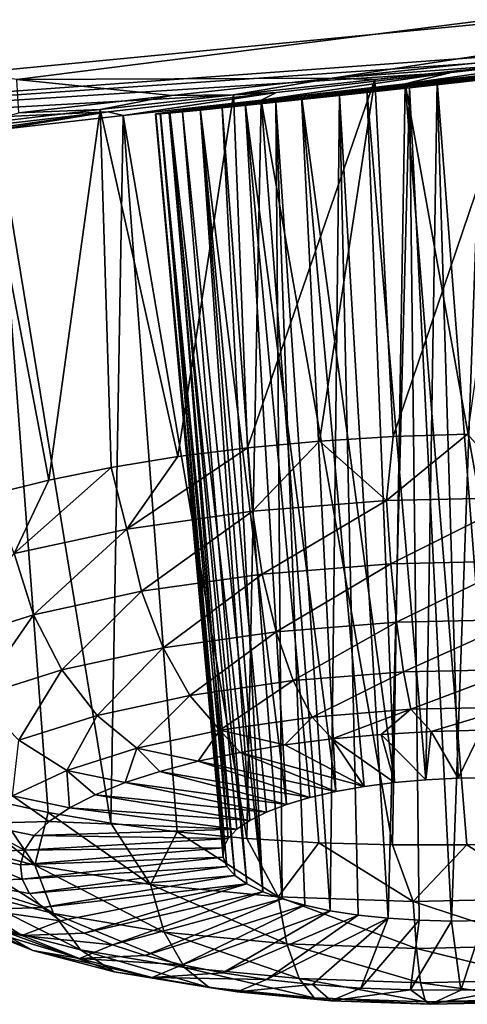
# Model space of a CAD drawing. Header units: metres. Extents: x -90 to 304, y -90 to 74.
# Tile 293 of 570: x 254.697 to 255.598, y -15.098 to -13.115. Entities that reach past the tile are written whole.
import ezdxf

# ---------------------------------------------------------------- set-up
doc = ezdxf.new("R2010")
doc.units = ezdxf.units.M
doc.layers.add('solid_21662050_350', color=7, linetype='CONTINUOUS')

msp = doc.modelspace()

# ---------------------------------------------------------------- linework, layer by layer
at = {"layer": 'solid_21662050_350'}
for points in [[(253.570114, -13.075287, 216.679184), (258.189575, -12.792882, 219.258179), (254.691605, -13.235894, 220.488998)], [(255.326431, -13.233308, 222.051758), (254.691605, -13.235894, 220.488998), (258.189575, -12.792882, 219.258179)], [(255.669937, -13.197049, 222.040894), (255.326431, -13.233308, 222.051758), (258.189575, -12.792882, 219.258179)], [(253.627701, -12.988834, 232.602402), (252.797928, -13.396964, 228.994858), (256.93811, -12.996708, 227.883087)], [(256.232727, -13.146763, 226.18692), (256.93811, -12.996708, 227.883087), (252.797928, -13.396964, 228.994858)], [(255.910309, -13.182567, 226.256348), (256.232727, -13.146763, 226.18692), (252.797928, -13.396964, 228.994858)], [(255.565765, -13.221534, 226.266663), (255.910309, -13.182567, 226.256348), (252.797928, -13.396964, 228.994858)], [(255.472916, -13.244706, 225.624542), (255.910309, -13.182567, 226.256348), (255.565765, -13.221534, 226.266663)], [(255.764542, -13.21211, 225.626633), (255.910309, -13.182567, 226.256348), (255.472916, -13.244706, 225.624542)], [(255.703232, -13.205009, 222.473526), (255.326431, -13.233308, 222.051758), (255.669937, -13.197049, 222.040894)], [(255.412292, -13.235725, 222.471756), (255.326431, -13.233308, 222.051758), (255.703232, -13.205009, 222.473526)], [(255.412292, -13.235725, 222.471756), (255.703232, -13.205009, 222.473526), (255.448959, -13.954704, 222.306625)], [(255.703232, -13.205009, 222.473526), (255.598877, -13.949983, 222.299911), (255.448959, -13.954704, 222.306625)], [(256.013031, -13.194049, 224.491211), (255.537445, -13.239752, 223.386398), (255.681747, -13.224365, 223.397156)], [(255.898865, -13.206684, 224.581284), (255.537445, -13.239752, 223.386398), (256.013031, -13.194049, 224.491211)], [(255.214508, -13.261806, 226.21344), (255.565765, -13.221534, 226.266663), (252.797928, -13.396964, 228.994858)], [(255.183029, -13.277315, 225.563065), (255.565765, -13.221534, 226.266663), (255.214508, -13.261806, 226.21344)], [(255.472916, -13.244706, 225.624542), (255.565765, -13.221534, 226.266663), (255.183029, -13.277315, 225.563065)], [(255.626633, -13.236646, 224.664474), (255.396027, -13.255145, 223.411057), (255.767944, -13.221111, 224.639862)], [(255.537445, -13.239752, 223.386398), (255.767944, -13.221111, 224.639862), (255.396027, -13.255145, 223.411057)], [(255.764542, -13.21211, 225.626633), (255.472916, -13.244706, 225.624542), (255.747482, -14.772359, 225.040176)], [(255.898865, -13.206684, 224.581284), (255.767944, -13.221111, 224.639862), (255.537445, -13.239752, 223.386398)], [(255.681747, -13.224365, 223.397156), (255.537445, -13.239752, 223.386398), (255.645279, -14.641915, 223.069046)], [(255.326431, -13.233308, 222.051758), (255.003342, -13.268402, 222.12178), (254.691605, -13.235894, 220.488998)], [(255.003342, -13.268402, 222.12178), (254.695709, -13.302731, 222.244781), (254.691605, -13.235894, 220.488998)], [(255.127396, -13.266632, 222.528183), (255.003342, -13.268402, 222.12178), (255.326431, -13.233308, 222.051758)], [(255.412292, -13.235725, 222.471756), (255.127396, -13.266632, 222.528183), (255.326431, -13.233308, 222.051758)], [(255.412292, -13.235725, 222.471756), (255.15567, -13.977486, 222.364746), (255.127396, -13.266632, 222.528183)], [(255.412292, -13.235725, 222.471756), (255.30069, -13.963906, 222.328323), (255.15567, -13.977486, 222.364746)], [(255.472916, -13.244706, 225.624542), (255.183029, -13.277315, 225.563065), (255.447662, -14.777272, 225.038559)], [(255.264801, -13.269759, 223.469772), (255.396027, -13.255145, 223.411057), (255.626633, -13.236646, 224.664474)], [(255.264801, -13.269759, 223.469772), (255.626633, -13.236646, 224.664474), (255.481934, -13.252505, 224.653519)], [(255.412292, -13.235725, 222.471756), (255.448959, -13.954704, 222.306625), (255.30069, -13.963906, 222.328323)], [(255.537445, -13.239752, 223.386398), (255.396027, -13.255145, 223.411057), (255.514954, -14.646021, 223.074875)], [(255.472916, -13.244706, 225.624542), (255.447662, -14.777272, 225.038559), (255.597565, -14.777081, 225.04689)], [(255.472916, -13.244706, 225.624542), (255.597565, -14.777081, 225.04689), (255.747482, -14.772359, 225.040176)], [(255.481934, -13.252505, 224.653519), (255.626633, -13.236646, 224.664474), (255.566391, -14.930622, 224.023209)], [(255.537445, -13.239752, 223.386398), (255.514954, -14.646021, 223.074875), (255.57991, -14.64274, 223.067871)], [(255.537445, -13.239752, 223.386398), (255.57991, -14.64274, 223.067871), (255.645279, -14.641915, 223.069046)], [(255.626633, -13.236646, 224.664474), (255.631775, -14.929797, 224.024384), (255.566391, -14.930622, 224.023209)], [(254.875244, -13.301055, 226.097458), (255.214508, -13.261806, 226.21344), (252.797928, -13.396964, 228.994858)], [(254.905365, -13.308598, 225.442642), (255.214508, -13.261806, 226.21344), (254.875244, -13.301055, 226.097458)], [(255.183029, -13.277315, 225.563065), (255.214508, -13.261806, 226.21344), (254.905365, -13.308598, 225.442642)], [(255.150848, -13.282798, 223.559601), (255.481934, -13.252505, 224.653519), (255.341293, -13.267836, 224.606628)], [(255.264801, -13.269759, 223.469772), (255.481934, -13.252505, 224.653519), (255.150848, -13.282798, 223.559601)], [(255.264801, -13.269759, 223.469772), (255.451569, -14.651701, 223.089951), (255.396027, -13.255145, 223.411057)], [(255.341293, -13.267836, 224.606628), (255.481934, -13.252505, 224.653519), (255.438751, -14.92489, 223.996521)], [(255.514954, -14.646021, 223.074875), (255.396027, -13.255145, 223.411057), (255.451569, -14.651701, 223.089951)], [(255.481934, -13.252505, 224.653519), (255.501663, -14.928976, 224.01387), (255.438751, -14.92489, 223.996521)], [(255.481934, -13.252505, 224.653519), (255.566391, -14.930622, 224.023209), (255.501663, -14.928976, 224.01387)], [(254.859528, -13.296564, 222.640747), (254.695709, -13.302731, 222.244781), (255.003342, -13.268402, 222.12178)], [(254.859528, -13.296564, 222.640747), (255.003342, -13.268402, 222.12178), (255.127396, -13.266632, 222.528183)], [(254.859528, -13.296564, 222.640747), (255.127396, -13.266632, 222.528183), (255.015488, -13.995296, 222.415497)], [(255.183029, -13.277315, 225.563065), (254.905365, -13.308598, 225.442642), (255.154419, -14.764104, 224.977264)], [(254.999283, -13.301184, 223.813644), (255.212814, -13.281692, 224.525055), (255.104874, -13.293106, 224.41246)], [(255.060562, -13.293495, 223.676102), (255.212814, -13.281692, 224.525055), (254.999283, -13.301184, 223.813644)], [(255.015488, -13.995296, 222.415497), (255.127396, -13.266632, 222.528183), (255.15567, -13.977486, 222.364746)], [(255.060562, -13.293495, 223.676102), (255.341293, -13.267836, 224.606628), (255.212814, -13.281692, 224.525055)], [(255.150848, -13.282798, 223.559601), (255.341293, -13.267836, 224.606628), (255.060562, -13.293495, 223.676102)], [(255.150848, -13.282798, 223.559601), (255.060562, -13.293495, 223.676102), (255.234467, -14.6959, 223.223755)], [(255.104874, -13.293106, 224.41246), (255.212814, -13.281692, 224.525055), (255.22554, -14.886117, 223.854996)], [(255.264801, -13.269759, 223.469772), (255.150848, -13.282798, 223.559601), (255.333755, -14.669833, 223.143127)], [(255.150848, -13.282798, 223.559601), (255.281342, -14.681972, 223.180298), (255.333755, -14.669833, 223.143127)], [(255.150848, -13.282798, 223.559601), (255.234467, -14.6959, 223.223755), (255.281342, -14.681972, 223.180298)], [(255.183029, -13.277315, 225.563065), (255.154419, -14.764104, 224.977264), (255.299393, -14.772931, 225.015259)], [(255.183029, -13.277315, 225.563065), (255.299393, -14.772931, 225.015259), (255.447662, -14.777272, 225.038559)], [(255.212814, -13.281692, 224.525055), (255.341293, -13.267836, 224.606628), (255.322495, -14.909711, 223.939163)], [(255.212814, -13.281692, 224.525055), (255.271164, -14.89888, 223.900116), (255.22554, -14.886117, 223.854996)], [(255.212814, -13.281692, 224.525055), (255.322495, -14.909711, 223.939163), (255.271164, -14.89888, 223.900116)], [(255.264801, -13.269759, 223.469772), (255.390823, -14.659684, 223.112823), (255.451569, -14.651701, 223.089951)], [(255.264801, -13.269759, 223.469772), (255.333755, -14.669833, 223.143127), (255.390823, -14.659684, 223.112823)], [(255.341293, -13.267836, 224.606628), (255.378677, -14.918431, 223.971481), (255.322495, -14.909711, 223.939163)], [(255.341293, -13.267836, 224.606628), (255.438751, -14.92489, 223.996521), (255.378677, -14.918431, 223.971481)], [(254.557022, -13.338013, 225.92009), (254.875244, -13.301055, 226.097458), (252.797928, -13.396964, 228.994858)], [(254.536545, -13.349802, 225.158005), (254.875244, -13.301055, 226.097458), (254.557022, -13.338013, 225.92009)], [(254.651199, -13.337077, 225.2659), (254.875244, -13.301055, 226.097458), (254.536545, -13.349802, 225.158005)], [(254.619003, -13.324343, 222.804993), (254.695709, -13.302731, 222.244781), (254.859528, -13.296564, 222.640747)], [(254.619003, -13.324343, 222.804993), (254.859528, -13.296564, 222.640747), (254.755768, -14.042778, 222.557663)], [(254.905365, -13.308598, 225.442642), (254.875244, -13.301055, 226.097458), (254.651199, -13.337077, 225.2659)], [(254.859528, -13.296564, 222.640747), (254.881699, -14.017139, 222.480042), (254.755768, -14.042778, 222.557663)], [(254.859528, -13.296564, 222.640747), (255.015488, -13.995296, 222.415497), (254.881699, -14.017139, 222.480042)], [(254.970932, -13.305831, 224.043716), (255.061081, -13.297617, 224.34639), (255.025208, -13.301206, 224.275177)], [(254.971375, -13.305277, 223.965225), (255.061081, -13.297617, 224.34639), (254.970932, -13.305831, 224.043716)], [(254.970932, -13.305831, 224.043716), (255.025208, -13.301206, 224.275177), (254.979797, -13.305337, 224.122421)], [(254.971375, -13.305277, 223.965225), (255.104874, -13.293106, 224.41246), (255.061081, -13.297617, 224.34639)], [(254.980927, -13.303709, 223.888184), (255.104874, -13.293106, 224.41246), (254.971375, -13.305277, 223.965225)], [(254.980927, -13.303709, 223.888184), (254.971375, -13.305277, 223.965225), (255.107468, -14.783129, 223.505875)], [(254.979797, -13.305337, 224.122421), (255.025208, -13.301206, 224.275177), (254.997955, -13.303793, 224.200058)], [(254.979797, -13.305337, 224.122421), (254.997955, -13.303793, 224.200058), (255.13031, -14.838607, 223.691498)], [(254.999283, -13.301184, 223.813644), (255.104874, -13.293106, 224.41246), (254.980927, -13.303709, 223.888184)], [(254.999283, -13.301184, 223.813644), (254.980927, -13.303709, 223.888184), (255.116882, -14.764309, 223.443924)], [(254.980927, -13.303709, 223.888184), (255.107468, -14.783129, 223.505875), (255.116882, -14.764309, 223.443924)], [(254.997955, -13.303793, 224.200058), (255.025208, -13.301206, 224.275177), (255.15451, -14.855723, 223.749802)], [(254.997955, -13.303793, 224.200058), (255.15451, -14.855723, 223.749802), (255.13031, -14.838607, 223.691498)], [(255.060562, -13.293495, 223.676102), (254.999283, -13.301184, 223.813644), (255.160507, -14.728124, 223.326355)], [(254.999283, -13.301184, 223.813644), (255.134674, -14.745872, 223.383759), (255.160507, -14.728124, 223.326355)], [(254.999283, -13.301184, 223.813644), (255.116882, -14.764309, 223.443924), (255.134674, -14.745872, 223.383759)], [(255.025208, -13.301206, 224.275177), (255.061081, -13.297617, 224.34639), (255.186447, -14.871654, 223.804611)], [(255.025208, -13.301206, 224.275177), (255.186447, -14.871654, 223.804611), (255.15451, -14.855723, 223.749802)], [(255.060562, -13.293495, 223.676102), (255.19397, -14.711371, 223.27272), (255.234467, -14.6959, 223.223755)], [(255.060562, -13.293495, 223.676102), (255.160507, -14.728124, 223.326355), (255.19397, -14.711371, 223.27272)], [(255.061081, -13.297617, 224.34639), (255.104874, -13.293106, 224.41246), (255.186447, -14.871654, 223.804611)], [(255.104874, -13.293106, 224.41246), (255.22554, -14.886117, 223.854996), (255.186447, -14.871654, 223.804611)], [(254.905365, -13.308598, 225.442642), (254.651199, -13.337077, 225.2659), (254.880569, -14.733428, 224.858994)], [(254.905365, -13.308598, 225.442642), (254.880569, -14.733428, 224.858994), (255.014282, -14.750888, 224.924988)], [(254.905365, -13.308598, 225.442642), (255.014282, -14.750888, 224.924988), (255.154419, -14.764104, 224.977264)], [(254.971375, -13.305277, 223.965225), (254.970932, -13.305831, 224.043716), (255.106583, -14.801993, 223.568466)], [(254.970932, -13.305831, 224.043716), (254.979797, -13.305337, 224.122421), (255.114243, -14.820595, 223.630707)], [(254.970932, -13.305831, 224.043716), (255.114243, -14.820595, 223.630707), (255.106583, -14.801993, 223.568466)], [(254.971375, -13.305277, 223.965225), (255.106583, -14.801993, 223.568466), (255.107468, -14.783129, 223.505875)], [(254.979797, -13.305337, 224.122421), (255.13031, -14.838607, 223.691498), (255.114243, -14.820595, 223.630707)], [(254.619003, -13.324343, 222.804993), (254.755768, -14.042778, 222.557663), (254.639053, -14.071932, 222.647507)], [(254.651199, -13.337077, 225.2659), (254.638077, -14.686585, 224.688904), (254.7547, -14.711915, 224.780014)], [(254.651199, -13.337077, 225.2659), (254.7547, -14.711915, 224.780014), (254.880569, -14.733428, 224.858994)], [(255.435471, -14.08379, 222.296356), (255.30069, -13.963906, 222.328323), (255.448959, -13.954704, 222.306625)], [(255.435471, -14.08379, 222.296356), (255.448959, -13.954704, 222.306625), (255.598877, -13.949983, 222.299911)], [(255.711578, -14.077702, 222.292664), (255.435471, -14.08379, 222.296356), (255.598877, -13.949983, 222.299911)], [(254.912643, -14.141334, 222.456192), (255.15567, -13.977486, 222.364746), (255.165695, -14.105275, 222.351578)], [(254.912643, -14.141334, 222.456192), (255.015488, -13.995296, 222.415497), (255.15567, -13.977486, 222.364746)], [(255.165695, -14.105275, 222.351578), (255.15567, -13.977486, 222.364746), (255.30069, -13.963906, 222.328323)], [(255.435471, -14.08379, 222.296356), (255.165695, -14.105275, 222.351578), (255.30069, -13.963906, 222.328323)], [(254.912643, -14.141334, 222.456192), (254.881699, -14.017139, 222.480042), (255.015488, -13.995296, 222.415497)], [(254.686005, -14.190578, 222.606186), (254.755768, -14.042778, 222.557663), (254.881699, -14.017139, 222.480042)], [(254.912643, -14.141334, 222.456192), (254.686005, -14.190578, 222.606186), (254.881699, -14.017139, 222.480042)], [(254.686005, -14.190578, 222.606186), (254.639053, -14.071932, 222.647507), (254.755768, -14.042778, 222.557663)], [(255.185379, -14.23189, 222.370346), (255.165695, -14.105275, 222.351578), (255.435471, -14.08379, 222.296356)], [(255.444183, -14.211277, 222.317368), (255.185379, -14.23189, 222.370346), (255.435471, -14.08379, 222.296356)], [(255.444183, -14.211277, 222.317368), (255.435471, -14.08379, 222.296356), (255.711578, -14.077702, 222.292664)], [(255.444183, -14.211277, 222.317368), (255.711578, -14.077702, 222.292664), (255.709061, -14.205437, 222.313828)], [(254.942596, -14.266481, 222.470703), (254.912643, -14.141334, 222.456192), (255.165695, -14.105275, 222.351578)], [(254.942596, -14.266481, 222.470703), (255.165695, -14.105275, 222.351578), (255.185379, -14.23189, 222.370346)], [(254.725189, -14.313724, 222.614609), (254.686005, -14.190578, 222.606186), (254.912643, -14.141334, 222.456192)], [(254.725189, -14.313724, 222.614609), (254.912643, -14.141334, 222.456192), (254.942596, -14.266481, 222.470703)], [(254.541473, -14.371801, 222.796509), (254.686005, -14.190578, 222.606186), (254.725189, -14.313724, 222.614609)], [(255.444183, -14.211277, 222.317368), (255.213333, -14.348203, 222.419937), (255.185379, -14.23189, 222.370346)], [(255.444183, -14.211277, 222.317368), (255.455826, -14.328889, 222.370316), (255.213333, -14.348203, 222.419937)], [(255.444183, -14.211277, 222.317368), (255.709061, -14.205437, 222.313828), (255.455826, -14.328889, 222.370316)], [(255.709061, -14.205437, 222.313828), (255.704025, -14.323417, 222.366989), (255.455826, -14.328889, 222.370316)], [(254.942596, -14.266481, 222.470703), (255.185379, -14.23189, 222.370346), (254.98587, -14.380614, 222.513977)], [(254.98587, -14.380614, 222.513977), (255.185379, -14.23189, 222.370346), (255.213333, -14.348203, 222.419937)], [(254.725189, -14.313724, 222.614609), (254.942596, -14.266481, 222.470703), (254.78215, -14.42488, 222.648804)], [(254.942596, -14.266481, 222.470703), (254.98587, -14.380614, 222.513977), (254.78215, -14.42488, 222.648804)], [(254.541473, -14.371801, 222.796509), (254.725189, -14.313724, 222.614609), (254.610016, -14.479297, 222.819244)], [(254.725189, -14.313724, 222.614609), (254.78215, -14.42488, 222.648804), (254.610016, -14.479297, 222.819244)], [(255.455826, -14.328889, 222.370316), (255.247711, -14.446412, 222.49704), (255.213333, -14.348203, 222.419937)], [(255.455826, -14.328889, 222.370316), (255.46965, -14.428737, 222.451614), (255.247711, -14.446412, 222.49704)], [(255.455826, -14.328889, 222.370316), (255.704025, -14.323417, 222.366989), (255.46965, -14.428737, 222.451614)], [(255.704025, -14.323417, 222.366989), (255.696793, -14.423728, 222.448563), (255.46965, -14.428737, 222.451614)], [(254.98587, -14.380614, 222.513977), (255.213333, -14.348203, 222.419937), (255.039536, -14.476076, 222.583099)], [(255.039536, -14.476076, 222.583099), (255.213333, -14.348203, 222.419937), (255.247711, -14.446412, 222.49704)], [(254.78215, -14.42488, 222.648804), (254.98587, -14.380614, 222.513977), (254.853088, -14.516588, 222.706497)], [(254.98587, -14.380614, 222.513977), (255.039536, -14.476076, 222.583099), (254.853088, -14.516588, 222.706497)], [(254.610016, -14.479297, 222.819244), (254.78215, -14.42488, 222.648804), (254.695557, -14.566392, 222.862488)], [(254.78215, -14.42488, 222.648804), (254.853088, -14.516588, 222.706497), (254.695557, -14.566392, 222.862488)], [(255.46965, -14.428737, 222.451614), (255.286209, -14.519931, 222.596466), (255.247711, -14.446412, 222.49704)], [(255.46965, -14.428737, 222.451614), (255.484711, -14.504121, 222.555832), (255.286209, -14.519931, 222.596466)], [(255.46965, -14.428737, 222.451614), (255.696793, -14.423728, 222.448563), (255.484711, -14.504121, 222.555832)], [(255.696793, -14.423728, 222.448563), (255.687866, -14.49964, 222.553101), (255.484711, -14.504121, 222.555832)], [(255.039536, -14.476076, 222.583099), (255.247711, -14.446412, 222.49704), (255.099991, -14.546463, 222.673431)], [(255.099991, -14.546463, 222.673431), (255.247711, -14.446412, 222.49704), (255.286209, -14.519931, 222.596466)], [(254.853088, -14.516588, 222.706497), (255.039536, -14.476076, 222.583099), (254.933228, -14.582698, 222.783813)], [(255.039536, -14.476076, 222.583099), (255.099991, -14.546463, 222.673431), (254.933228, -14.582698, 222.783813)], [(255.286209, -14.519931, 222.596466), (255.484711, -14.504121, 222.555832), (255.326172, -14.563797, 222.711411)], [(255.484711, -14.504121, 222.555832), (255.424591, -14.554695, 222.687073), (255.326172, -14.563797, 222.711411)], [(255.484711, -14.504121, 222.555832), (255.525299, -14.548779, 222.673447), (255.424591, -14.554695, 222.687073)], [(255.484711, -14.504121, 222.555832), (255.687866, -14.49964, 222.553101), (255.525299, -14.548779, 222.673447)], [(255.687866, -14.49964, 222.553101), (255.627014, -14.546125, 222.670731), (255.525299, -14.548779, 222.673447)], [(254.695557, -14.566392, 222.862488), (254.853088, -14.516588, 222.706497), (254.792328, -14.627244, 222.923325)], [(254.853088, -14.516588, 222.706497), (254.933228, -14.582698, 222.783813), (254.792328, -14.627244, 222.923325)], [(255.099991, -14.546463, 222.673431), (255.286209, -14.519931, 222.596466), (255.231277, -14.575972, 222.74617)], [(255.231277, -14.575972, 222.74617), (255.286209, -14.519931, 222.596466), (255.326172, -14.563797, 222.711411)], [(254.933228, -14.582698, 222.783813), (255.099991, -14.546463, 222.673431), (255.056763, -14.608888, 222.845047)], [(255.099991, -14.546463, 222.673431), (255.141098, -14.591065, 222.790909), (255.056763, -14.608888, 222.845047)], [(255.099991, -14.546463, 222.673431), (255.231277, -14.575972, 222.74617), (255.141098, -14.591065, 222.790909)], [(255.424591, -14.554695, 222.687073), (255.525299, -14.548779, 222.673447), (255.514954, -14.646021, 223.074875)], [(255.525299, -14.548779, 222.673447), (255.57991, -14.64274, 223.067871), (255.514954, -14.646021, 223.074875)], [(255.525299, -14.548779, 222.673447), (255.627014, -14.546125, 222.670731), (255.57991, -14.64274, 223.067871)], [(255.627014, -14.546125, 222.670731), (255.645279, -14.641915, 223.069046), (255.57991, -14.64274, 223.067871)], [(254.695557, -14.566392, 222.862488), (254.792328, -14.627244, 222.923325), (254.682693, -14.678388, 223.086624)], [(255.231277, -14.575972, 222.74617), (255.326172, -14.563797, 222.711411), (255.390823, -14.659684, 223.112823)], [(255.326172, -14.563797, 222.711411), (255.424591, -14.554695, 222.687073), (255.451569, -14.651701, 223.089951)], [(255.326172, -14.563797, 222.711411), (255.451569, -14.651701, 223.089951), (255.390823, -14.659684, 223.112823)], [(255.424591, -14.554695, 222.687073), (255.514954, -14.646021, 223.074875), (255.451569, -14.651701, 223.089951)], [(254.792328, -14.627244, 222.923325), (254.933228, -14.582698, 222.783813), (254.909805, -14.651793, 222.97876)], [(254.933228, -14.582698, 222.783813), (254.979355, -14.629215, 222.907928), (254.909805, -14.651793, 222.97876)], [(254.933228, -14.582698, 222.783813), (255.056763, -14.608888, 222.845047), (254.979355, -14.629215, 222.907928)], [(255.141098, -14.591065, 222.790909), (255.333755, -14.669833, 223.143127), (255.056763, -14.608888, 222.845047)], [(255.231277, -14.575972, 222.74617), (255.390823, -14.659684, 223.112823), (255.141098, -14.591065, 222.790909)], [(255.141098, -14.591065, 222.790909), (255.390823, -14.659684, 223.112823), (255.333755, -14.669833, 223.143127)], [(255.056763, -14.608888, 222.845047), (255.281342, -14.681972, 223.180298), (254.979355, -14.629215, 222.907928)], [(255.056763, -14.608888, 222.845047), (255.333755, -14.669833, 223.143127), (255.281342, -14.681972, 223.180298)], [(254.682693, -14.678388, 223.086624), (254.792328, -14.627244, 222.923325), (254.797775, -14.702535, 223.140579)], [(254.792328, -14.627244, 222.923325), (254.84903, -14.676335, 223.056641), (254.797775, -14.702535, 223.140579)], [(254.792328, -14.627244, 222.923325), (254.909805, -14.651793, 222.97876), (254.84903, -14.676335, 223.056641)], [(254.979355, -14.629215, 222.907928), (255.234467, -14.6959, 223.223755), (254.909805, -14.651793, 222.97876)], [(254.979355, -14.629215, 222.907928), (255.281342, -14.681972, 223.180298), (255.234467, -14.6959, 223.223755)], [(254.909805, -14.651793, 222.97876), (255.19397, -14.711371, 223.27272), (254.84903, -14.676335, 223.056641)], [(254.909805, -14.651793, 222.97876), (255.234467, -14.6959, 223.223755), (255.19397, -14.711371, 223.27272)], [(254.528793, -14.765827, 224.507355), (254.727768, -14.817756, 224.691742), (254.531982, -14.657717, 224.58667)], [(254.727768, -14.817756, 224.691742), (254.638077, -14.686585, 224.688904), (254.531982, -14.657717, 224.58667)], [(254.608551, -14.734165, 223.267441), (254.682693, -14.678388, 223.086624), (254.756683, -14.730062, 223.229553)], [(254.727768, -14.817756, 224.691742), (254.7547, -14.711915, 224.780014), (254.638077, -14.686585, 224.688904)], [(254.682693, -14.678388, 223.086624), (254.797775, -14.702535, 223.140579), (254.756683, -14.730062, 223.229553)], [(254.84903, -14.676335, 223.056641), (255.160507, -14.728124, 223.326355), (254.797775, -14.702535, 223.140579)], [(254.84903, -14.676335, 223.056641), (255.19397, -14.711371, 223.27272), (255.160507, -14.728124, 223.326355)], [(254.727768, -14.817756, 224.691742), (254.960281, -14.856875, 224.835587), (254.7547, -14.711915, 224.780014)], [(254.960281, -14.856875, 224.835587), (254.880569, -14.733428, 224.858994), (254.7547, -14.711915, 224.780014)], [(254.797775, -14.702535, 223.140579), (255.134674, -14.745872, 223.383759), (254.756683, -14.730062, 223.229553)], [(254.797775, -14.702535, 223.140579), (255.160507, -14.728124, 223.326355), (255.134674, -14.745872, 223.383759)], [(254.608551, -14.734165, 223.267441), (254.756683, -14.730062, 223.229553), (254.726273, -14.758571, 223.322418)], [(254.756683, -14.730062, 223.229553), (255.134674, -14.745872, 223.383759), (254.726273, -14.758571, 223.322418)], [(254.572739, -14.792432, 223.458832), (254.608551, -14.734165, 223.267441), (254.70694, -14.787702, 223.418015)], [(254.608551, -14.734165, 223.267441), (254.726273, -14.758571, 223.322418), (254.70694, -14.787702, 223.418015)], [(254.726273, -14.758571, 223.322418), (255.134674, -14.745872, 223.383759), (255.116882, -14.764309, 223.443924)], [(254.960281, -14.856875, 224.835587), (255.014282, -14.750888, 224.924988), (254.880569, -14.733428, 224.858994)], [(254.960281, -14.856875, 224.835587), (255.217407, -14.881684, 224.933365), (255.014282, -14.750888, 224.924988)], [(255.217407, -14.881684, 224.933365), (255.154419, -14.764104, 224.977264), (255.014282, -14.750888, 224.924988)], [(254.765244, -14.915407, 224.615387), (254.727768, -14.817756, 224.691742), (254.528793, -14.765827, 224.507355)], [(254.765244, -14.915407, 224.615387), (254.528793, -14.765827, 224.507355), (254.574356, -14.86559, 224.438492)], [(254.726273, -14.758571, 223.322418), (255.116882, -14.764309, 223.443924), (254.70694, -14.787702, 223.418015)], [(254.70694, -14.787702, 223.418015), (255.116882, -14.764309, 223.443924), (255.107468, -14.783129, 223.505875)], [(255.217407, -14.881684, 224.933365), (255.299393, -14.772931, 225.015259), (255.154419, -14.764104, 224.977264)], [(254.572739, -14.792432, 223.458832), (254.70694, -14.787702, 223.418015), (254.698898, -14.817089, 223.515137)], [(254.698898, -14.817089, 223.515137), (255.107468, -14.783129, 223.505875), (255.106583, -14.801993, 223.568466)], [(254.70694, -14.787702, 223.418015), (255.107468, -14.783129, 223.505875), (254.698898, -14.817089, 223.515137)], [(255.217407, -14.881684, 224.933365), (255.489227, -14.891228, 224.981323), (255.299393, -14.772931, 225.015259)], [(255.489227, -14.891228, 224.981323), (255.447662, -14.777272, 225.038559), (255.299393, -14.772931, 225.015259)], [(255.489227, -14.891228, 224.981323), (255.597565, -14.777081, 225.04689), (255.447662, -14.777272, 225.038559)], [(255.489227, -14.891228, 224.981323), (255.765335, -14.885139, 224.977631), (255.597565, -14.777081, 225.04689)], [(255.765335, -14.885139, 224.977631), (255.747482, -14.772359, 225.040176), (255.597565, -14.777081, 225.04689)], [(254.572739, -14.792432, 223.458832), (254.698898, -14.817089, 223.515137), (254.702286, -14.846363, 223.612564)], [(254.57663, -14.850949, 223.653412), (254.572739, -14.792432, 223.458832), (254.702286, -14.846363, 223.612564)], [(254.698898, -14.817089, 223.515137), (255.106583, -14.801993, 223.568466), (254.702286, -14.846363, 223.612564)], [(254.702286, -14.846363, 223.612564), (255.106583, -14.801993, 223.568466), (255.114243, -14.820595, 223.630707)], [(254.702286, -14.846363, 223.612564), (255.114243, -14.820595, 223.630707), (254.717026, -14.875156, 223.709091)], [(254.717026, -14.875156, 223.709091), (255.114243, -14.820595, 223.630707), (255.13031, -14.838607, 223.691498)], [(254.988312, -14.952937, 224.753372), (254.960281, -14.856875, 224.835587), (254.727768, -14.817756, 224.691742)], [(254.988312, -14.952937, 224.753372), (254.727768, -14.817756, 224.691742), (254.765244, -14.915407, 224.615387)], [(254.57663, -14.850949, 223.653412), (254.702286, -14.846363, 223.612564), (254.717026, -14.875156, 223.709091)], [(254.717026, -14.875156, 223.709091), (255.13031, -14.838607, 223.691498), (254.74295, -14.903107, 223.803467)], [(254.74295, -14.903107, 223.803467), (255.13031, -14.838607, 223.691498), (255.15451, -14.855723, 223.749802)], [(254.574356, -14.86559, 224.438492), (254.640823, -14.941967, 224.357758), (254.819687, -14.988645, 224.523499)], [(254.765244, -14.915407, 224.615387), (254.574356, -14.86559, 224.438492), (254.819687, -14.988645, 224.523499)], [(254.57663, -14.850949, 223.653412), (254.717026, -14.875156, 223.709091), (254.74295, -14.903107, 223.803467)], [(254.620087, -14.907468, 223.843735), (254.57663, -14.850949, 223.653412), (254.74295, -14.903107, 223.803467)], [(254.74295, -14.903107, 223.803467), (255.15451, -14.855723, 223.749802), (254.779739, -14.929861, 223.894531)], [(254.779739, -14.929861, 223.894531), (255.15451, -14.855723, 223.749802), (254.82692, -14.955085, 223.981125)], [(254.82692, -14.955085, 223.981125), (255.15451, -14.855723, 223.749802), (255.186447, -14.871654, 223.804611)], [(255.23497, -14.976737, 224.847183), (255.217407, -14.881684, 224.933365), (254.960281, -14.856875, 224.835587)], [(255.23497, -14.976737, 224.847183), (254.960281, -14.856875, 224.835587), (254.988312, -14.952937, 224.753372)], [(254.498993, -14.88557, 224.161957), (254.593933, -14.938219, 224.091354), (254.72374, -14.989835, 224.270554)], [(254.640823, -14.941967, 224.357758), (254.498993, -14.88557, 224.161957), (254.72374, -14.989835, 224.270554)], [(254.502975, -14.879692, 223.891525), (254.620087, -14.907468, 223.843735), (254.701431, -14.959817, 224.022461)], [(254.593933, -14.938219, 224.091354), (254.502975, -14.879692, 223.891525), (254.701431, -14.959817, 224.022461)], [(254.82692, -14.955085, 223.981125), (255.186447, -14.871654, 223.804611), (254.883896, -14.978459, 224.06218)], [(254.883896, -14.978459, 224.06218), (255.186447, -14.871654, 223.804611), (255.22554, -14.886117, 223.854996)], [(254.883896, -14.978459, 224.06218), (255.22554, -14.886117, 223.854996), (254.949966, -14.999692, 224.136642)], [(254.949966, -14.999692, 224.136642), (255.22554, -14.886117, 223.854996), (255.271164, -14.89888, 223.900116)], [(255.495758, -14.985892, 224.893204), (255.489227, -14.891228, 224.981323), (255.217407, -14.881684, 224.933365)], [(255.495758, -14.985892, 224.893204), (255.217407, -14.881684, 224.933365), (255.23497, -14.976737, 224.847183)], [(255.760635, -14.980052, 224.889648), (255.765335, -14.885139, 224.977631), (255.489227, -14.891228, 224.981323)], [(254.620087, -14.907468, 223.843735), (254.74295, -14.903107, 223.803467), (254.779739, -14.929861, 223.894531)], [(254.701431, -14.959817, 224.022461), (254.620087, -14.907468, 223.843735), (254.779739, -14.929861, 223.894531)], [(254.949966, -14.999692, 224.136642), (255.271164, -14.89888, 223.900116), (255.024277, -15.018516, 224.203613)], [(255.024277, -15.018516, 224.203613), (255.271164, -14.89888, 223.900116), (255.322495, -14.909711, 223.939163)], [(255.024277, -15.018516, 224.203613), (255.322495, -14.909711, 223.939163), (255.105911, -15.034692, 224.262222)], [(255.105911, -15.034692, 224.262222), (255.322495, -14.909711, 223.939163), (255.378677, -14.918431, 223.971481)], [(255.760635, -14.980052, 224.889648), (255.489227, -14.891228, 224.981323), (255.495758, -14.985892, 224.893204)], [(254.701431, -14.959817, 224.022461), (254.779739, -14.929861, 223.894531), (254.82692, -14.955085, 223.981125)], [(254.765244, -14.915407, 224.615387), (254.819687, -14.988645, 224.523499), (255.028702, -15.023809, 224.652786)], [(254.988312, -14.952937, 224.753372), (254.765244, -14.915407, 224.615387), (255.028702, -15.023809, 224.652786)], [(255.105911, -15.034692, 224.262222), (255.378677, -14.918431, 223.971481), (255.193832, -15.048019, 224.311752)], [(255.193832, -15.048019, 224.311752), (255.378677, -14.918431, 223.971481), (255.438751, -14.92489, 223.996521)], [(255.193832, -15.048019, 224.311752), (255.438751, -14.92489, 223.996521), (255.286942, -15.05833, 224.351563)], [(255.286942, -15.05833, 224.351563), (255.438751, -14.92489, 223.996521), (255.384079, -15.065493, 224.381165)], [(255.384079, -15.065493, 224.381165), (255.438751, -14.92489, 223.996521), (255.501663, -14.928976, 224.01387)], [(255.384079, -15.065493, 224.381165), (255.501663, -14.928976, 224.01387), (255.483994, -15.069419, 224.400192)], [(255.483994, -15.069419, 224.400192), (255.501663, -14.928976, 224.01387), (255.566391, -14.930622, 224.023209)], [(255.585449, -15.070059, 224.408386), (255.566391, -14.930622, 224.023209), (255.631775, -14.929797, 224.024384)], [(255.585449, -15.070059, 224.408386), (255.631775, -14.929797, 224.024384), (255.68718, -15.067404, 224.405655)], [(254.593933, -14.938219, 224.091354), (254.701431, -14.959817, 224.022461), (254.817551, -15.005983, 224.182739)], [(254.72374, -14.989835, 224.270554), (254.593933, -14.938219, 224.091354), (254.817551, -15.005983, 224.182739)], [(254.640823, -14.941967, 224.357758), (254.72374, -14.989835, 224.270554), (254.887436, -15.032556, 224.422241)], [(254.819687, -14.988645, 224.523499), (254.640823, -14.941967, 224.357758), (254.887436, -15.032556, 224.422241)], [(255.483994, -15.069419, 224.400192), (255.566391, -14.930622, 224.023209), (255.585449, -15.070059, 224.408386)], [(254.701431, -14.959817, 224.022461), (254.82692, -14.955085, 223.981125), (254.883896, -14.978459, 224.06218)], [(254.817551, -15.005983, 224.182739), (254.701431, -14.959817, 224.022461), (254.883896, -14.978459, 224.06218)], [(254.988312, -14.952937, 224.753372), (255.028702, -15.023809, 224.652786), (255.259811, -15.046109, 224.740692)], [(255.23497, -14.976737, 224.847183), (254.988312, -14.952937, 224.753372), (255.259811, -15.046109, 224.740692)], [(254.817551, -15.005983, 224.182739), (254.883896, -14.978459, 224.06218), (254.949966, -14.999692, 224.136642)], [(254.819687, -14.988645, 224.523499), (254.887436, -15.032556, 224.422241), (255.078735, -15.064738, 224.540573)], [(255.028702, -15.023809, 224.652786), (254.819687, -14.988645, 224.523499), (255.078735, -15.064738, 224.540573)], [(255.23497, -14.976737, 224.847183), (255.259811, -15.046109, 224.740692), (255.504166, -15.054688, 224.783798)], [(255.495758, -14.985892, 224.893204), (255.23497, -14.976737, 224.847183), (255.504166, -15.054688, 224.783798)], [(255.760635, -14.980052, 224.889648), (255.495758, -14.985892, 224.893204), (255.75235, -15.049215, 224.780487)], [(255.495758, -14.985892, 224.893204), (255.504166, -15.054688, 224.783798), (255.75235, -15.049215, 224.780487)], [(254.72374, -14.989835, 224.270554), (254.817551, -15.005983, 224.182739), (254.963959, -15.044193, 224.31842)], [(254.887436, -15.032556, 224.422241), (254.72374, -14.989835, 224.270554), (254.963959, -15.044193, 224.31842)], [(254.817551, -15.005983, 224.182739), (254.949966, -14.999692, 224.136642), (255.024277, -15.018516, 224.203613)], [(254.963959, -15.044193, 224.31842), (254.817551, -15.005983, 224.182739), (255.024277, -15.018516, 224.203613)], [(254.963959, -15.044193, 224.31842), (255.024277, -15.018516, 224.203613), (255.105911, -15.034692, 224.262222)], [(255.028702, -15.023809, 224.652786), (255.078735, -15.064738, 224.540573), (255.290253, -15.085148, 224.621017)], [(255.259811, -15.046109, 224.740692), (255.028702, -15.023809, 224.652786), (255.290253, -15.085148, 224.621017)], [(254.887436, -15.032556, 224.422241), (254.963959, -15.044193, 224.31842), (255.135056, -15.072979, 224.424255)], [(255.078735, -15.064738, 224.540573), (254.887436, -15.032556, 224.422241), (255.135056, -15.072979, 224.424255)], [(254.963959, -15.044193, 224.31842), (255.105911, -15.034692, 224.262222), (255.193832, -15.048019, 224.311752)], [(255.135056, -15.072979, 224.424255), (254.963959, -15.044193, 224.31842), (255.193832, -15.048019, 224.311752)], [(255.135056, -15.072979, 224.424255), (255.193832, -15.048019, 224.311752), (255.286942, -15.05833, 224.351563)], [(255.259811, -15.046109, 224.740692), (255.290253, -15.085148, 224.621017), (255.513885, -15.092999, 224.660477)], [(255.504166, -15.054688, 224.783798), (255.259811, -15.046109, 224.740692), (255.513885, -15.092999, 224.660477)], [(255.078735, -15.064738, 224.540573), (255.135056, -15.072979, 224.424255), (255.324249, -15.091234, 224.496216)], [(255.290253, -15.085148, 224.621017), (255.078735, -15.064738, 224.540573), (255.324249, -15.091234, 224.496216)], [(255.324249, -15.091234, 224.496216), (255.135056, -15.072979, 224.424255), (255.286942, -15.05833, 224.351563)], [(255.324249, -15.091234, 224.496216), (255.286942, -15.05833, 224.351563), (255.384079, -15.065493, 224.381165)], [(255.324249, -15.091234, 224.496216), (255.384079, -15.065493, 224.381165), (255.483994, -15.069419, 224.400192)], [(255.75235, -15.049215, 224.780487), (255.504166, -15.054688, 224.783798), (255.741028, -15.087991, 224.65744)], [(255.504166, -15.054688, 224.783798), (255.513885, -15.092999, 224.660477), (255.741028, -15.087991, 224.65744)], [(255.524261, -15.098256, 224.531509), (255.585449, -15.070059, 224.408386), (255.68718, -15.067404, 224.405655)], [(255.727432, -15.093777, 224.528778), (255.524261, -15.098256, 224.531509), (255.68718, -15.067404, 224.405655)], [(255.290253, -15.085148, 224.621017), (255.324249, -15.091234, 224.496216), (255.524261, -15.098256, 224.531509)], [(255.513885, -15.092999, 224.660477), (255.290253, -15.085148, 224.621017), (255.524261, -15.098256, 224.531509)], [(255.524261, -15.098256, 224.531509), (255.324249, -15.091234, 224.496216), (255.483994, -15.069419, 224.400192)], [(255.524261, -15.098256, 224.531509), (255.483994, -15.069419, 224.400192), (255.585449, -15.070059, 224.408386)], [(255.741028, -15.087991, 224.65744), (255.513885, -15.092999, 224.660477), (255.727432, -15.093777, 224.528778)], [(255.513885, -15.092999, 224.660477), (255.524261, -15.098256, 224.531509), (255.727432, -15.093777, 224.528778)]]:
    msp.add_3dface(points, dxfattribs=at)

doc.saveas('drawing.dxf')
